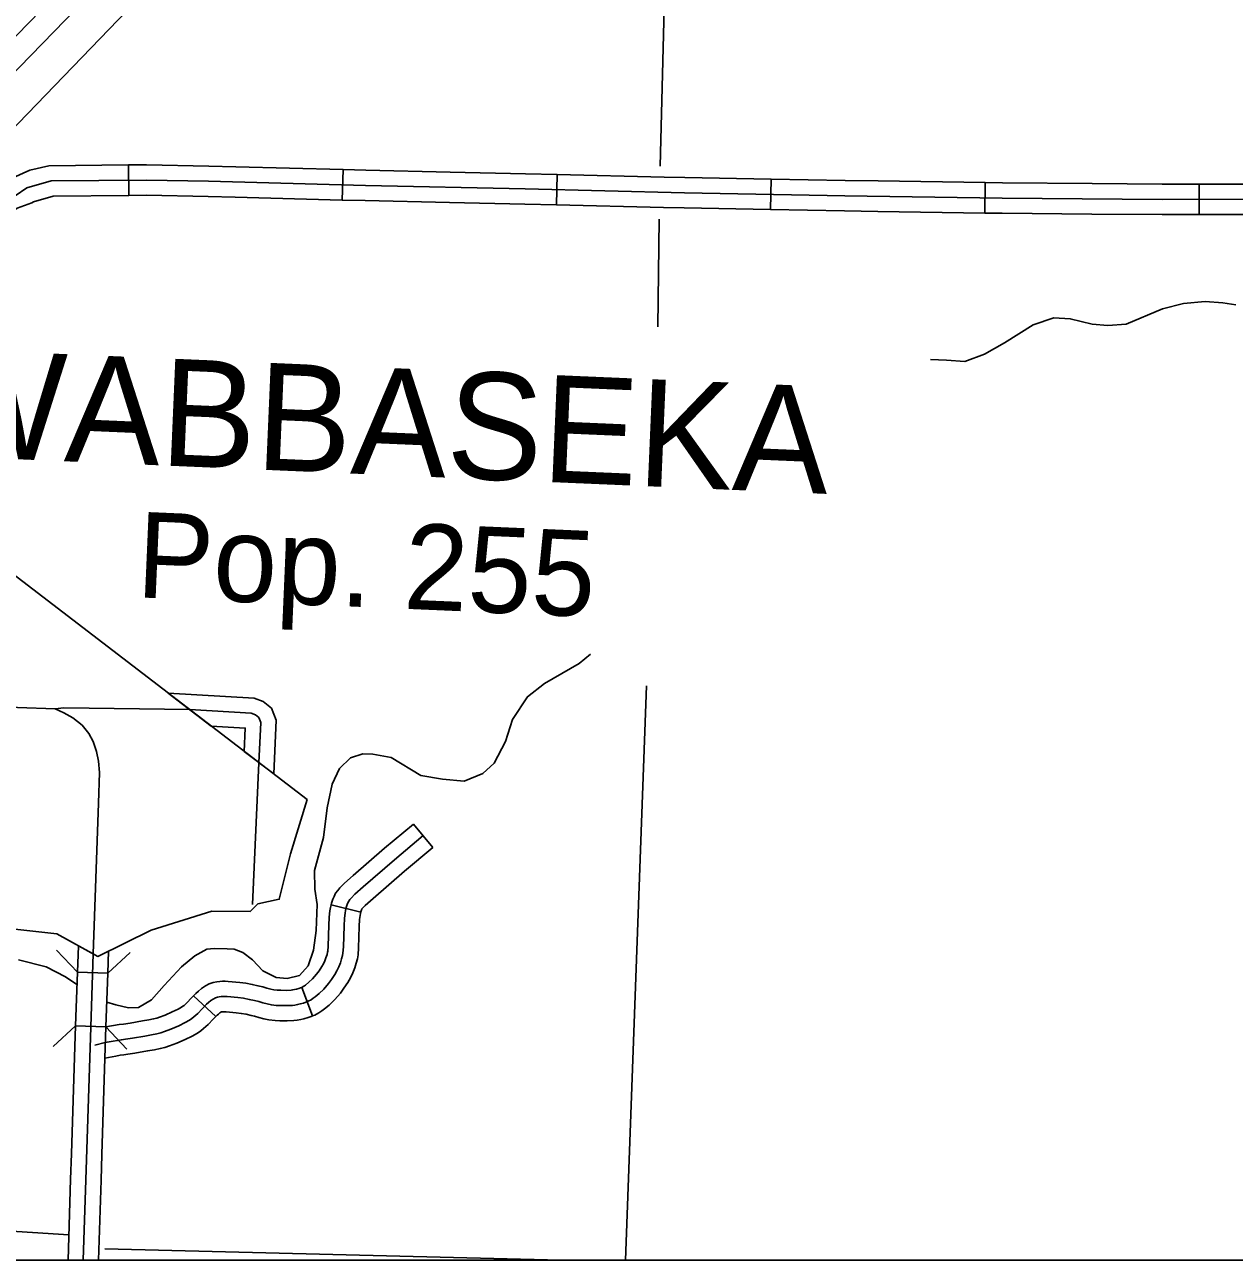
# Model space of a CAD drawing. Extents: x 1196286 to 1268366, y 2040822 to 2082115.
# Drawn here: x 1216800 to 1219037, y 2047966 to 2050251 of the extents above; entities that cross this region are included whole.
import ezdxf

# ---------------------------------------------------------------- set-up
doc = ezdxf.new("R2010")
doc.units = 0
for name, color, linetype in [('60', 7, 'Continuous'), ('61', 7, 'Continuous'), ('62', 7, 'Continuous'), ('G-ANNO-SYMB', 7, 'Continuous'), ('Level 1', 7, 'Continuous'), ('Level 43', 7, 'Continuous'), ('Level 71', 7, 'Continuous'), ('Level 72', 7, 'Continuous'), ('Level 8', 7, 'Continuous'), ('Level 81', 7, 'Continuous'), ('Level 83', 7, 'Continuous'), ('Level 84', 7, 'Continuous')]:
    doc.layers.add(name, color=color, linetype=linetype)

msp = doc.modelspace()

# ---------------------------------------------------------------- linework, layer by layer
at = {"layer": '60'}
for points in [[(1217975.3, 2049989.3), (1218007.4, 2051253.4)], [(1217973.3, 2049890.9), (1217970.7, 2049691.7)], [(1217949.5, 2049028.4), (1217911, 2047966.3)], [(1217791.3, 2047966.3), (1216947.9, 2047987.5)]]:
    msp.add_lwpolyline(points, dxfattribs=at)
at = {"layer": '61'}
for p, q in [((1217518.8, 2048772.8), (1217554.9, 2048729.7)), ((1217366.8, 2048623.5), (1217421.4, 2048609.9)), ((1217312.7, 2048470.8), (1217332.1, 2048418)), ((1217112.3, 2048455.2), (1217153.3, 2048416.7))]:
    msp.add_line(p, q, dxfattribs=at)
for points in [[(1217260.5, 2048865.3), (1217264.8, 2048965.1), (1217256.3, 2048986.9), (1217240.9, 2048999.2), (1217224.5, 2049005.4), (1217065.4, 2049014.8), (1217145.1, 2048953.8)], [(1217233.2, 2048886.2), (1217236.4, 2048960.5), (1217232.9, 2048969.7), (1217226.9, 2048974.4), (1217218.5, 2048977.6), (1217105.2, 2048984.3)], [(1217260.5, 2048865.3), (1217206, 2048907.1), (1217207.8, 2048950.1), (1217145.1, 2048953.8)], [(1217518.8, 2048772.8), (1217465.4, 2048728.2), (1217407.5, 2048677.6), (1217391.1, 2048663.4), (1217382.5, 2048654.8), (1217378.8, 2048650.2), (1217374.9, 2048644.7), (1217372, 2048638.7), (1217370, 2048634), (1217367.5, 2048626.2), (1217366.8, 2048623.5)], [(1217536.8, 2048751.3), (1217483.7, 2048706.8), (1217426, 2048656.4), (1217410.3, 2048642.9), (1217403.5, 2048636), (1217401.3, 2048633.2), (1217399.2, 2048630.4), (1217397.6, 2048627), (1217396.4, 2048624.2), (1217394.5, 2048618.5), (1217393.2, 2048612.9), (1217392.3, 2048608), (1217391.7, 2048603.5), (1217391.2, 2048598.1), (1217390.6, 2048584.7), (1217389.4, 2048545.5), (1217388.5, 2048534.3), (1217387.7, 2048529.7), (1217386.1, 2048523.7), (1217383.7, 2048516.1), (1217380.8, 2048508.6), (1217377.3, 2048501.2), (1217373.5, 2048494.4), (1217367.3, 2048485.4), (1217361.7, 2048477.9), (1217352.9, 2048467.5), (1217344.3, 2048459.2), (1217337, 2048453.1), (1217333.6, 2048450.6), (1217329.5, 2048448), (1217324.4, 2048445.2), (1217320, 2048443.5), (1217315.3, 2048441.7), (1217309.5, 2048440.2), (1217304.6, 2048439), (1217299.6, 2048438.1), (1217295.1, 2048437.6), (1217284.6, 2048437), (1217272.8, 2048437.3), (1217264.9, 2048437.6), (1217256.2, 2048438.5), (1217248.6, 2048440.2), (1217240.6, 2048442.2), (1217232.7, 2048444.6), (1217224.9, 2048446.5), (1217215.2, 2048448.6), (1217204.7, 2048450.6), (1217194.4, 2048451.9), (1217174.5, 2048453.8), (1217170.2, 2048453.9), (1217166.6, 2048453.9), (1217163, 2048453.8), (1217159.7, 2048453.4), (1217156.4, 2048452.7), (1217152.6, 2048451.3), (1217148.4, 2048449.2), (1217143.9, 2048446.3), (1217139.7, 2048442.7), (1217136.2, 2048439.6), (1217128.3, 2048431.2), (1217120, 2048422.6), (1217112.8, 2048416.1), (1217109.2, 2048413.3), (1217104.8, 2048410.3), (1217096.6, 2048405.8), (1217084.9, 2048399.9), (1217070.4, 2048393.5), (1217058.8, 2048389.1), (1217051.7, 2048386.9), (1217044.5, 2048385.1), (1217034.7, 2048383.2), (1217022.4, 2048380.9), (1216999.1, 2048377.1), (1216986.5, 2048375.3), (1216978.8, 2048374.1), (1216971.8, 2048372.9), (1216963.8, 2048371.5), (1216948.7, 2048368.6), (1216929.8, 2048364.2)], [(1217554.9, 2048729.7), (1217502, 2048685.4), (1217444.4, 2048635.2), (1217429.6, 2048622.3), (1217424.4, 2048617.1), (1217423.7, 2048616.2), (1217423.5, 2048616), (1217423.2, 2048615.4), (1217422.8, 2048614.3), (1217421.6, 2048610.7), (1217421.4, 2048609.9)], [(1217366.8, 2048623.5), (1217365.6, 2048618.6), (1217364.5, 2048612.3), (1217363.8, 2048606.6), (1217363.2, 2048600), (1217362.5, 2048585.8), (1217361.3, 2048547.1), (1217360.6, 2048538), (1217360.2, 2048535.8), (1217359.1, 2048531.5), (1217357.1, 2048525.4), (1217355, 2048519.8), (1217352.3, 2048514.2), (1217349.5, 2048509.1), (1217344.4, 2048501.7), (1217339.7, 2048495.4), (1217332.4, 2048486.8), (1217325.6, 2048480.2), (1217319.5, 2048475.2), (1217317.6, 2048473.7), (1217315.1, 2048472.2), (1217312.6, 2048470.8), (1217312.7, 2048470.8)], [(1217421.4, 2048609.9), (1217420.7, 2048607.1), (1217420.2, 2048603.8), (1217419.7, 2048600.3), (1217419.3, 2048596.2), (1217418.7, 2048583.6), (1217417.5, 2048544), (1217416.4, 2048530.7), (1217415.2, 2048523.7), (1217413.1, 2048515.8), (1217410.3, 2048506.8), (1217406.7, 2048497.4), (1217402.2, 2048488.2), (1217397.4, 2048479.6), (1217390.3, 2048469.1), (1217383.7, 2048460.3), (1217373.5, 2048448.3), (1217363.1, 2048438.2), (1217354.5, 2048431.1), (1217349.6, 2048427.4), (1217343.8, 2048423.8), (1217336.2, 2048419.5), (1217332.1, 2048418)], [(1217312.7, 2048470.8), (1217310.1, 2048469.8), (1217306.7, 2048468.5), (1217302.6, 2048467.5), (1217298.8, 2048466.6), (1217295.4, 2048466), (1217292.6, 2048465.6), (1217284.2, 2048465.2), (1217273.8, 2048465.4), (1217267, 2048465.7), (1217260.7, 2048466.3), (1217255, 2048467.6), (1217248, 2048469.3), (1217240.3, 2048471.7), (1217231.3, 2048473.9), (1217220.8, 2048476.2), (1217209, 2048478.4), (1217197.5, 2048479.8), (1217176.3, 2048481.8), (1217170.7, 2048482), (1217166, 2048482.1), (1217160.8, 2048481.8), (1217155.4, 2048481.2), (1217148.7, 2048479.9), (1217141.2, 2048477.1), (1217134.3, 2048473.6), (1217127.2, 2048468.9), (1217121.2, 2048464), (1217116.5, 2048459.6), (1217112.3, 2048455.2)], [(1217112.3, 2048455.2), (1217108, 2048450.6), (1217100.4, 2048442.8), (1217094.6, 2048437.6), (1217092.6, 2048435.9), (1217090.2, 2048434.3), (1217083.6, 2048430.7), (1217072.9, 2048425.4), (1217059.7, 2048419.5), (1217049.5, 2048415.6), (1217044.2, 2048414), (1217038.4, 2048412.5), (1217029.5, 2048410.8), (1217017.6, 2048408.7), (1216994.8, 2048404.9), (1216982.4, 2048403.1), (1216974.4, 2048401.9), (1216950.3, 2048397.8)], [(1217153.3, 2048416.7), (1217148.7, 2048411.8), (1217139.5, 2048402.3), (1217130.9, 2048394.5), (1217125.9, 2048390.6), (1217119.5, 2048386.2), (1217109.6, 2048380.8), (1217096.9, 2048374.5), (1217081.1, 2048367.5), (1217068, 2048362.5), (1217059.3, 2048359.8), (1217050.5, 2048357.6), (1217040, 2048355.5), (1217027.2, 2048353.2), (1217003.4, 2048349.3), (1216990.6, 2048347.4), (1216983.2, 2048346.3), (1216976.5, 2048345.2), (1216968.8, 2048343.9), (1216948.4, 2048339.9)], [(1217332.1, 2048418), (1217329.8, 2048417.2), (1217324, 2048414.9), (1217316.3, 2048412.9), (1217310.3, 2048411.5), (1217303.8, 2048410.3), (1217297.6, 2048409.5), (1217285.1, 2048408.9), (1217271.9, 2048409.1), (1217262.9, 2048409.5), (1217251.7, 2048410.7), (1217242.2, 2048412.8), (1217233.1, 2048415), (1217225.2, 2048417.4), (1217218.5, 2048419.1), (1217209.7, 2048421.1), (1217200.4, 2048422.8), (1217191.3, 2048423.9), (1217172.6, 2048425.7), (1217169.7, 2048425.8), (1217167.1, 2048425.8), (1217165.2, 2048425.7), (1217164.1, 2048425.6), (1217164, 2048425.5), (1217162.5, 2048424.8), (1217160.7, 2048423.6), (1217158.1, 2048421.5), (1217155.9, 2048419.5), (1217153.3, 2048416.7)]]:
    msp.add_lwpolyline(points, dxfattribs=at)
at = {"layer": '62'}
for points in [[(1219039.7, 2049732.4), (1219015.2, 2049736.3), (1218982.6, 2049738.7), (1218942.8, 2049735.1), (1218903.7, 2049725.5)], [(1218903.7, 2049725.5), (1218836.6, 2049697.2), (1218803, 2049694.3), (1218773.9, 2049696.6), (1218733.3, 2049707), (1218703.1, 2049708.3), (1218664.8, 2049695.9), (1218611.5, 2049662.5), (1218575, 2049641.4), (1218538.7, 2049627.8), (1218504.3, 2049630.3), (1218474.8, 2049631.6)], [(1217846.2, 2049086.6), (1217825.1, 2049069.8), (1217760.9, 2049032.6), (1217729.6, 2049008), (1217701.8, 2048965.9), (1217689.3, 2048925.4), (1217667.8, 2048885.4), (1217647.3, 2048866.2), (1217612.7, 2048852), (1217572.6, 2048856), (1217532.6, 2048862.3), (1217477.9, 2048895.9), (1217443.5, 2048901.7), (1217425.2, 2048902.5), (1217402.2, 2048894.9), (1217381.9, 2048875.2), (1217368.8, 2048846.6), (1217359.4, 2048802.7), (1217352.7, 2048747.9), (1217336.1, 2048687), (1217336.7, 2048652.4), (1217340.9, 2048624.1), (1217338.9, 2048575.8), (1217334, 2048539.3), (1217324.2, 2048510.6), (1217308.3, 2048492.9), (1217285.4, 2048487.4), (1217264.9, 2048489.3), (1217240.6, 2048501.2), (1217221, 2048521.5), (1217203.2, 2048535.2), (1217187.2, 2048541.3), (1217174.3, 2048541.8), (1217150.6, 2048542.8), (1217136.5, 2048541.3), (1217114.4, 2048529.3), (1217089.7, 2048508.7), (1217058, 2048474.4), (1217034.7, 2048447.5), (1217010.3, 2048433.4), (1216992, 2048433.1), (1216968.4, 2048438.4), (1216951.8, 2048443.2)], [(1216896.7, 2048475.9), (1216875.6, 2048490), (1216839.7, 2048508.8), (1216788.4, 2048521.8)]]:
    msp.add_lwpolyline(points, dxfattribs=at)
at = {"layer": 'G-ANNO-SYMB'}
for points in [[(1216856.1, 2048985.5), (1216872.4, 2048987.6), (1217105.2, 2048984.3)], [(1217233.2, 2048886.2), (1217221.4, 2048623.8)]]:
    msp.add_lwpolyline(points, dxfattribs=at)
at = {"layer": 'Level 1'}
msp.add_lwpolyline([(1216343.9, 2049567.4), (1217322.2, 2048818.1), (1217291.8, 2048717.4), (1217270.8, 2048633.6), (1217231.2, 2048625.2), (1217216.8, 2048610.9), (1217146, 2048611.4), (1217033.8, 2048576.4), (1216935.4, 2048528.2), (1216859.4, 2048569.5), (1216759.3, 2048581)], dxfattribs=at)
at = {"layer": 'Level 43'}
for points in [[(1215918.6, 2049277.9), (1215972.1, 2049230.6), (1215993.6, 2049210.2), (1216024.9, 2049182.7), (1216120.8, 2049088.3), (1216204, 2049007.3), (1216212.5, 2049001.2), (1216223.1, 2048998.2), (1216243, 2048995.3), (1216410.1, 2048993.4), (1216439.6, 2048992.5), (1216604.4, 2048991.2), (1216786.9, 2048988.4), (1216856.1, 2048985.5)], [(1216926.8, 2048532.8), (1216936.7, 2048811.6), (1216938.5, 2048868.3), (1216936.6, 2048889.3), (1216932.9, 2048906.9), (1216926.9, 2048925.3), (1216918.5, 2048940.3), (1216906.1, 2048955.5), (1216888.7, 2048969.3), (1216872.1, 2048978.5), (1216856.1, 2048985.5)]]:
    msp.add_lwpolyline(points, dxfattribs=at)
at = {"layer": 'Level 71'}
for p, q in [((1216992.3, 2049935), (1216991.8, 2049991.2)), ((1216991.8, 2049991.2), (1216991.8, 2049991.2)), ((1217388.7, 2049982.6), (1217387.2, 2049926.4)), ((1217783.1, 2049917.4), (1217784.5, 2049973.7)), ((1217784.5, 2049973.7), (1217784.5, 2049973.7)), ((1218180.2, 2049965), (1218179.2, 2049908.8)), ((1218575.2, 2049902.4), (1218576.1, 2049958.6)), ((1218576.1, 2049958.6), (1218576.1, 2049958.6)), ((1218971.6, 2049955.7), (1218971.7, 2049899.5)), ((1216953.7, 2048497), (1216897.5, 2048498.8)), ((1216950.3, 2048398), (1216894.1, 2048399.8)), ((1216880.1, 2047966.3), (1216936.4, 2047966.3))]:
    msp.add_line(p, q, dxfattribs=at)
for points in [[(1216778.2, 2049967.5), (1216809.2, 2049981.4), (1216844.7, 2049989.9), (1216991.8, 2049991.2)], [(1216991.8, 2049991.2), (1217025.3, 2049991.5), (1217140.4, 2049989.2), (1217190.7, 2049987.8)], [(1217190.7, 2049987.8), (1217388.7, 2049982.6)], [(1216782.6, 2049934.4), (1216804.1, 2049949), (1216848.7, 2049961.8), (1217025.1, 2049963.4)], [(1217025.1, 2049963.4), (1217139.8, 2049961.1), (1217430.3, 2049953.4), (1217725.2, 2049947), (1218019.8, 2049939.8), (1218316.6, 2049934.4), (1218607.6, 2049930), (1218903.4, 2049927.6), (1219191, 2049927.7), (1219216.5, 2049927.7), (1219381.5, 2049924.3), (1219452, 2049922), (1219737.5, 2049910.5), (1219898.6, 2049903.6)], [(1217388.7, 2049982.6), (1217430.9, 2049981.5), (1217586.5, 2049978.1)], [(1217586.5, 2049978.1), (1217725.9, 2049975.1), (1217784.5, 2049973.7)], [(1217784.5, 2049973.7), (1217982.4, 2049968.9)], [(1217982.4, 2049968.9), (1218020.4, 2049967.9), (1218180.2, 2049965)], [(1218180.2, 2049965), (1218317, 2049962.5), (1218378.1, 2049961.6)], [(1218378.1, 2049961.6), (1218576.1, 2049958.6)], [(1218576.1, 2049958.6), (1218607.9, 2049958.1), (1218773.9, 2049956.8)], [(1218773.9, 2049956.8), (1218903.5, 2049955.7), (1218971.6, 2049955.7)], [(1218971.6, 2049955.7), (1219169.6, 2049955.8)], [(1216657.5, 2049812.4), (1216678.9, 2049834.1), (1216700.1, 2049854.2), (1216714.3, 2049866.9), (1216720.6, 2049872.6), (1216723.8, 2049875.3), (1216728.8, 2049879), (1216734.7, 2049883.3), (1216738.9, 2049885.9), (1216746.7, 2049890.2), (1216753.2, 2049893.7), (1216761.9, 2049897.7), (1216768.4, 2049900.7), (1216772.5, 2049902.3), (1216785.9, 2049911.4), (1216813.1, 2049921.1)], [(1216813.1, 2049921.1), (1216816.2, 2049923.2), (1216852.8, 2049933.7), (1216992.3, 2049935)], [(1217189.2, 2049931.6), (1217139.1, 2049932.9), (1217025, 2049935.3), (1216992.3, 2049935)], [(1217387.2, 2049926.4), (1217189.2, 2049931.6)], [(1217387.2, 2049926.4), (1217429.6, 2049925.3), (1217585.3, 2049921.9)], [(1217585.3, 2049921.9), (1217724.6, 2049918.8), (1217783.1, 2049917.4)], [(1217981.1, 2049912.6), (1217783.1, 2049917.4)], [(1218179.2, 2049908.8), (1218019.2, 2049911.7), (1217981.1, 2049912.6)], [(1218179.2, 2049908.8), (1218316.1, 2049906.3), (1218377.3, 2049905.4)], [(1218377.3, 2049905.4), (1218575.2, 2049902.4)], [(1218773.4, 2049900.5), (1218607.2, 2049901.9), (1218575.2, 2049902.4)], [(1218971.7, 2049899.5), (1218903.3, 2049899.4), (1218773.4, 2049900.5)], [(1218971.7, 2049899.5), (1219169.7, 2049899.6)], [(1216897.5, 2048498.8), (1216899.2, 2048547.9), (1216926.8, 2048532.8), (1216935.4, 2048528.2), (1216955.1, 2048537.8)], [(1216908.3, 2047966.3), (1216913.1, 2048115.3), (1216921.4, 2048378), (1216926.8, 2048532.8)], [(1216953.7, 2048496.8), (1216955.1, 2048537.8)], [(1216894.1, 2048399.8), (1216897.5, 2048498.8)], [(1216950.3, 2048397.8), (1216953.7, 2048496.8)], [(1216894.1, 2048399.8), (1216892.8, 2048361.2), (1216886.5, 2048163.3)], [(1216942.7, 2048161.6), (1216949, 2048359.5), (1216950.3, 2048398)], [(1216886.5, 2048163.3), (1216885, 2048116.2), (1216880.1, 2047966.3)], [(1216936.4, 2047966.3), (1216941.2, 2048114.4), (1216942.7, 2048161.6)]]:
    msp.add_lwpolyline(points, dxfattribs=at)
at = {"layer": 'Level 72'}
msp.add_lwpolyline([(1215924.8, 2048072.5), (1216151.4, 2048060.3), (1216881.7, 2048013.3)], dxfattribs=at)
at = {"layer": 'Level 8'}
msp.add_lwpolyline([(1241590.6, 2065596.8), (1214332.8, 2065596.8), (1214332.8, 2047966.3), (1241590.6, 2047966.3)], close=True, dxfattribs=at)
msp.add_lwpolyline([(1218223.5, 2051710.4), (1217661.5, 2051131.7), (1216695, 2050138.6)], dxfattribs=at)
at = {"layer": 'Level 81'}
msp.add_lwpolyline([(1220476.4, 2053874.3), (1220162.2, 2053549.3), (1219750.6, 2053128), (1219295.9, 2052654.8), (1218960.2, 2052306.9), (1218564.8, 2051901.4), (1218013.4, 2051333.6), (1216972.6, 2050259.3), (1216636.9, 2049911.9), (1216380.9, 2049649.7), (1216098.2, 2049357.6), (1215971.1, 2049228.4), (1215721.8, 2048969)], dxfattribs=at)
msp.add_lwpolyline([(1220476.4, 2053874.3), (1220162.2, 2053549.3), (1219750.6, 2053128), (1219295.9, 2052654.8), (1218960.2, 2052306.9), (1218564.8, 2051901.4), (1218013.4, 2051333.6), (1216972.6, 2050259.3), (1216636.9, 2049911.9), (1216380.9, 2049649.7), (1216098.2, 2049357.6), (1215971.1, 2049228.4), (1215721.8, 2048969)], dxfattribs=at)
at = {"layer": 'Level 83'}
for points in [[(1216897.5, 2048498.8), (1216859.1, 2048539.9)], [(1216994.8, 2048535.2), (1216953.7, 2048496.8)], [(1216852.9, 2048361.4), (1216894.1, 2048399.8)], [(1216950.3, 2048397.8), (1216988.7, 2048356.7)]]:
    msp.add_lwpolyline(points, dxfattribs=at)
at = {"layer": 'Level 84'}
msp.add_line((1217693.5, 2051100.6), (1216262.2, 2049629.8), dxfattribs=at)

# ---------------------------------------------------------------- texts
at = {"layer": 'Level 1'}
for s, height, p in [('WABBASEKA', 198, (1216622.2, 2049454.2)), ('Pop. 255', 158.4, (1217005, 2049192))]:
    msp.add_text(s, height=height, rotation=357.548, dxfattribs=at).set_placement(p)

doc.saveas('drawing.dxf')
